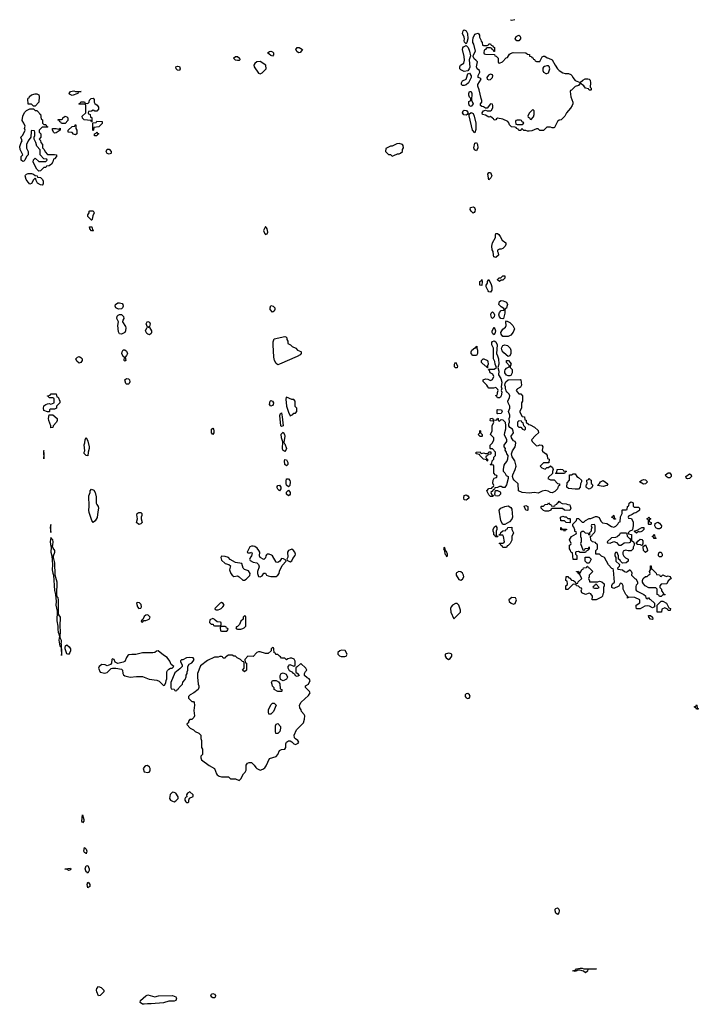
# Model space of a CAD drawing. Header units: inches. Extents: x 2601682 to 2755810, y 449311 to 584050.
# Tile 275 of 505: x 2664814 to 2672532, y 533008 to 544208. Entities that reach past the tile are written whole.
import ezdxf

# ---------------------------------------------------------------- set-up
doc = ezdxf.new("R2010")
doc.units = ezdxf.units.IN
doc.header["$MEASUREMENT"] = 0
for name, color, linetype in [('C6563', 7, 'Continuous'), ('C6564', 7, 'Continuous'), ('C6573', 7, 'Continuous'), ('C6574', 7, 'Continuous')]:
    doc.layers.add(name, color=color, linetype=linetype)

msp = doc.modelspace()

# ---------------------------------------------------------------- linework, layer by layer
at = {"layer": 'C6563', "color": 2}
for points, elevation in [([(2665150, 539746), (2665130, 539748), (2665090, 539764), (2665084, 539790), (2665087, 539810), (2665090, 539817), (2665110, 539831), (2665130, 539838), (2665150, 539842), (2665170, 539834), (2665206, 539850), (2665206, 539890), (2665202, 539902), (2665190, 539906), (2665150, 539906), (2665142, 539922), (2665130, 539926), (2665129, 539931), (2665162, 539938), (2665166, 539950), (2665173, 539953), (2665230, 539954), (2665238, 539918), (2665250, 539914), (2665272, 539870), (2665272, 539848), (2665234, 539810), (2665231, 539789), (2665210, 539778), (2665164, 539776), (2665154, 539770), (2665154, 539750)], 10), ([(2667670, 539813), (2667655, 539830), (2667662, 539870), (2667670, 539877), (2667690, 539870), (2667700, 539850), (2667697, 539830), (2667690, 539820)], 10), ([(2667850, 539915), (2667845, 539910), (2667841, 539890), (2667848, 539810), (2667870, 539742), (2667890, 539702), (2667922, 539718), (2667930, 539734), (2667950, 539734), (2667966, 539750), (2667966, 539790), (2667948, 539808), (2667946, 539870), (2667930, 539886), (2667910, 539886)], 14), ([(2665170, 539566), (2665169, 539590), (2665144, 539650), (2665142, 539670), (2665150, 539714), (2665190, 539712), (2665242, 539670), (2665242, 539650), (2665232, 539630), (2665194, 539590), (2665190, 539568)], 10), ([(2667790, 539579), (2667783, 539590), (2667774, 539706), (2667782, 539730), (2667790, 539736), (2667799, 539690), (2667810, 539589)], 10), ([(2667010, 539489), (2666995, 539510), (2666994, 539530), (2666995, 539550), (2667010, 539561), (2667019, 539550), (2667023, 539530), (2667021, 539510)], 10), ([(2667830, 539297), (2667808, 539310), (2667804, 539330), (2667806, 539406), (2667790, 539450), (2667787, 539493), (2667810, 539517), (2667826, 539490), (2667828, 539472), (2667820, 539400), (2667822, 539390), (2667830, 539385), (2667848, 539330), (2667842, 539310)], 10), ([(2665590, 539248), (2665570, 539249), (2665548, 539272), (2665548, 539290), (2665555, 539305), (2665549, 539371), (2665556, 539396), (2665558, 539430), (2665570, 539454), (2665590, 539414), (2665606, 539350), (2665606, 539330), (2665591, 539290)], 10), ([(2665090, 539306), (2665084, 539296), (2665090, 539214), (2665093, 539267)], 14), ([(2667850, 539134), (2667828, 539150), (2667824, 539190), (2667830, 539206), (2667850, 539201), (2667862, 539170), (2667863, 539150)], 10), ([(2667870, 538893), (2667850, 538913), (2667844, 538930), (2667843, 538957), (2667850, 538986), (2667870, 538986), (2667885, 538965), (2667891, 538950), (2667887, 538910)], 10), ([(2665650, 538489), (2665633, 538513), (2665604, 538604), (2665601, 538630), (2665605, 538670), (2665601, 538790), (2665614, 538830), (2665614, 538850), (2665630, 538866), (2665656, 538856), (2665671, 538831), (2665682, 538782), (2665685, 538710), (2665690, 538692), (2665706, 538670), (2665711, 538650), (2665701, 538610), (2665695, 538545), (2665674, 538506)], 10), ([(2667770, 538850), (2667748, 538868), (2667743, 538883), (2667742, 538898), (2667750, 538910), (2667770, 538912), (2667785, 538890), (2667785, 538870)], 10), ([(2667870, 538792), (2667847, 538810), (2667848, 538832), (2667870, 538858), (2667891, 538830), (2667890, 538809), (2667882, 538798)], 10), ([(2669890, 538744), (2669870, 538745), (2669864, 538770), (2669870, 538794), (2669890, 538802), (2669912, 538790), (2669926, 538770), (2669905, 538750)], 10), ([(2666170, 538466), (2666141, 538490), (2666154, 538530), (2666146, 538574), (2666149, 538590), (2666161, 538599), (2666170, 538604), (2666190, 538604), (2666204, 538590), (2666205, 538570), (2666197, 538550), (2666197, 538530), (2666207, 538490), (2666190, 538473)], 10), ([(2665170, 538466), (2665161, 538430), (2665170, 538374)], 14), ([(2665170, 538318), (2665162, 538270), (2665170, 538214), (2665182, 538218), (2665190, 538232), (2665195, 538270), (2665190, 538293), (2665179, 538299)], 14), ([(2665190, 538209), (2665173, 538207), (2665168, 538150), (2665180, 538110), (2665186, 538010), (2665182, 537950), (2665190, 537911), (2665200, 537890), (2665210, 537714), (2665221, 537670), (2665228, 537590), (2665226, 537550), (2665241, 537481), (2665238, 537370), (2665248, 537310), (2665246, 537270), (2665250, 537242), (2665261, 537221), (2665266, 537194), (2665261, 537150), (2665270, 537082), (2665278, 537078), (2665284, 537064), (2665290, 536974), (2665294, 537006), (2665290, 537106), (2665286, 537110), (2665291, 537131), (2665290, 537146), (2665277, 537170), (2665273, 537190), (2665279, 537250), (2665274, 537310), (2665277, 537410), (2665260, 537440), (2665256, 537456), (2665254, 537610), (2665251, 537630), (2665242, 537642), (2665235, 537670), (2665240, 537810), (2665218, 537890), (2665215, 538030), (2665198, 538090), (2665200, 538110), (2665213, 538150), (2665214, 538170), (2665195, 538195)], 14), ([(2667470, 538219), (2667450, 538219), (2667432, 538210), (2667402, 538150), (2667410, 538142), (2667435, 538145), (2667450, 538152), (2667457, 538137), (2667451, 538110), (2667441, 538099), (2667426, 538070), (2667435, 538055), (2667470, 538039), (2667510, 538031), (2667531, 538010), (2667537, 537983), (2667518, 537930), (2667518, 537910), (2667530, 537874), (2667550, 537872), (2667570, 537882), (2667590, 537912), (2667610, 537912), (2667622, 537890), (2667641, 537881), (2667670, 537874), (2667730, 537875), (2667749, 537890), (2667764, 537910), (2667770, 537934), (2667800, 538000), (2667846, 538050), (2667842, 538062), (2667815, 538075), (2667790, 538078), (2667771, 538049), (2667760, 538040), (2667750, 538035), (2667730, 538038), (2667690, 538108), (2667678, 538118), (2667650, 538129), (2667630, 538128), (2667620, 538120), (2667612, 538110), (2667610, 538086), (2667590, 538068), (2667549, 538089), (2667541, 538110), (2667544, 538150), (2667535, 538170), (2667515, 538195), (2667490, 538214)], 14), ([(2667910, 538184), (2667872, 538170), (2667861, 538150), (2667864, 538096), (2667854, 538070), (2667858, 538058), (2667890, 538042), (2667910, 538054), (2667920, 538080), (2667948, 538112), (2667949, 538130), (2667942, 538150), (2667929, 538170)], 14), ([(2669650, 538206), (2669638, 538202), (2669634, 538190), (2669645, 538165), (2669650, 538134), (2669662, 538122), (2669670, 538102), (2669678, 538110), (2669678, 538130), (2669670, 538158), (2669662, 538162), (2669655, 538175)], 14), ([(2667110, 538106), (2667102, 538090), (2667110, 538062), (2667150, 538022), (2667194, 538010), (2667210, 537994), (2667201, 537950), (2667216, 537910), (2667231, 537891), (2667250, 537876), (2667290, 537881), (2667298, 537878), (2667311, 537871), (2667350, 537831), (2667370, 537831), (2667390, 537845), (2667433, 537887), (2667434, 537910), (2667417, 537937), (2667370, 537955), (2667355, 537970), (2667342, 538022), (2667270, 538034), (2667209, 538069), (2667190, 538089), (2667150, 538102)], 14), ([(2669810, 537933), (2669783, 537917), (2669778, 537910), (2669778, 537890), (2669810, 537842), (2669830, 537832), (2669850, 537845), (2669864, 537870), (2669861, 537890), (2669850, 537914), (2669830, 537929)], 14), ([(2666150, 537578), (2666142, 537570), (2666152, 537530), (2666170, 537512), (2666190, 537514), (2666198, 537530), (2666196, 537556), (2666176, 537576)], 14), ([(2667110, 537578), (2667094, 537570), (2667034, 537510), (2667038, 537498), (2667050, 537494), (2667070, 537494), (2667090, 537502), (2667106, 537510), (2667126, 537530), (2667138, 537550), (2667130, 537566)], 14), ([(2669790, 537569), (2669770, 537569), (2669738, 537550), (2669721, 537530), (2669714, 537510), (2669719, 537470), (2669750, 537394), (2669829, 537470), (2669829, 537491), (2669809, 537550)], 14), ([(2666270, 537438), (2666250, 537435), (2666230, 537418), (2666214, 537386), (2666194, 537370), (2666198, 537358), (2666210, 537354), (2666226, 537374), (2666250, 537374), (2666286, 537390), (2666298, 537410)], 14), ([(2667010, 537395), (2666978, 537382), (2666974, 537350), (2666990, 537334), (2667013, 537333), (2667018, 537318), (2667030, 537314), (2667090, 537314), (2667102, 537318), (2667106, 537330), (2667106, 537350), (2667096, 537356), (2667060, 537360), (2667036, 537376), (2667026, 537390)], 14), ([(2667370, 537426), (2667354, 537410), (2667354, 537390), (2667330, 537366), (2667314, 537330), (2667293, 537307), (2667278, 537302), (2667274, 537290), (2667278, 537278), (2667290, 537274), (2667330, 537274), (2667350, 537282), (2667366, 537290), (2667386, 537310), (2667386, 537410), (2667382, 537422)], 14), ([(2667150, 537306), (2667110, 537306), (2667098, 537302), (2667094, 537290), (2667098, 537258), (2667110, 537254), (2667170, 537254), (2667186, 537270), (2667182, 537282), (2667167, 537287), (2667162, 537302)], 14), ([(2665370, 536989), (2665350, 536993), (2665333, 537050), (2665331, 537070), (2665336, 537084), (2665350, 537096), (2665375, 537075), (2665393, 537050), (2665393, 537030), (2665385, 537010)], 10), ([(2666390, 537027), (2666370, 537026), (2666350, 537010), (2666330, 537006), (2666210, 537007), (2666134, 536986), (2666090, 536988), (2666057, 536983), (2666044, 536976), (2666027, 536953), (2666010, 536909), (2665990, 536899), (2665930, 536885), (2665901, 536901), (2665888, 536930), (2665870, 536939), (2665861, 536930), (2665858, 536890), (2665845, 536875), (2665810, 536858), (2665786, 536870), (2665750, 536875), (2665716, 536850), (2665711, 536830), (2665730, 536785), (2665784, 536776), (2665810, 536781), (2665854, 536826), (2665869, 536831), (2665909, 536831), (2665970, 536821), (2665985, 536810), (2665987, 536770), (2665994, 536754), (2666010, 536743), (2666069, 536731), (2666143, 536737), (2666210, 536736), (2666288, 536708), (2666375, 536695), (2666402, 536682), (2666450, 536634), (2666462, 536638), (2666476, 536664), (2666478, 536690), (2666488, 536710), (2666489, 536789), (2666495, 536805), (2666510, 536822), (2666528, 536832), (2666547, 536833), (2666566, 536850), (2666535, 536875), (2666522, 536910), (2666493, 536953), (2666450, 536979)], 14), ([(2667690, 537066), (2667674, 537050), (2667673, 537027), (2667640, 537000), (2667610, 536998), (2667550, 537018), (2667530, 537018), (2667510, 537008), (2667470, 536966), (2667410, 536968), (2667374, 536930), (2667378, 536898), (2667394, 536890), (2667394, 536870), (2667392, 536810), (2667371, 536789), (2667349, 536810), (2667366, 536830), (2667366, 536890), (2667362, 536902), (2667347, 536907), (2667326, 536930), (2667286, 536950), (2667267, 536967), (2667250, 536968), (2667230, 536978), (2667190, 536978), (2667158, 536962), (2667150, 536946), (2667130, 536946), (2667122, 536962), (2667110, 536966), (2667090, 536966), (2667070, 536958), (2667030, 536958), (2666950, 536918), (2666870, 536858), (2666838, 536770), (2666836, 536730), (2666845, 536650), (2666852, 536630), (2666852, 536610), (2666842, 536590), (2666794, 536550), (2666754, 536530), (2666734, 536510), (2666734, 536490), (2666770, 536454), (2666790, 536454), (2666800, 536440), (2666802, 536410), (2666796, 536350), (2666802, 536290), (2666794, 536270), (2666770, 536246), (2666750, 536246), (2666734, 536230), (2666734, 536210), (2666718, 536202), (2666714, 536190), (2666754, 536150), (2666790, 536132), (2666810, 536112), (2666850, 536094), (2666874, 536070), (2666874, 536030), (2666882, 536010), (2666882, 535930), (2666892, 535910), (2666894, 535870), (2666894, 535850), (2666874, 535830), (2666874, 535810), (2666882, 535790), (2666970, 535725), (2667030, 535692), (2667052, 535630), (2667060, 535620), (2667084, 535604), (2667110, 535594), (2667190, 535594), (2667210, 535574), (2667267, 535573), (2667310, 535554), (2667330, 535574), (2667358, 535630), (2667378, 535650), (2667388, 535670), (2667388, 535730), (2667406, 535750), (2667423, 535757), (2667450, 535758), (2667482, 535730), (2667500, 535700), (2667510, 535692), (2667550, 535672), (2667579, 535681), (2667602, 535698), (2667618, 535722), (2667655, 535805), (2667730, 535825), (2667749, 535850), (2667770, 535896), (2667790, 535906), (2667830, 535912), (2667839, 535930), (2667839, 535970), (2667849, 535991), (2667870, 536005), (2667890, 536005), (2667910, 535992), (2667930, 535971), (2667950, 535965), (2667980, 535980), (2667988, 535990), (2667978, 536010), (2667949, 536029), (2667941, 536041), (2667937, 536070), (2667964, 536130), (2668042, 536210), (2668055, 536250), (2668058, 536290), (2668050, 536306), (2668020, 536340), (2668016, 536356), (2668000, 536380), (2667998, 536410), (2668016, 536444), (2668100, 536520), (2668118, 536550), (2668110, 536566), (2668066, 536610), (2668066, 536630), (2668098, 536650), (2668118, 536690), (2668108, 536710), (2668083, 536723), (2668055, 536750), (2668055, 536770), (2668065, 536795), (2668078, 536810), (2668076, 536816), (2668068, 536830), (2668010, 536886), (2667970, 536846), (2667958, 536842), (2667954, 536830), (2667954, 536790), (2667958, 536778), (2667970, 536774), (2667992, 536748), (2667970, 536738), (2667950, 536746), (2667942, 536762), (2667926, 536770), (2667922, 536782), (2667882, 536802), (2667868, 536830), (2667868, 536852), (2667888, 536872), (2667930, 536854), (2667942, 536858), (2667946, 536870), (2667946, 536910), (2667935, 536935), (2667910, 536946), (2667890, 536946), (2667864, 536936), (2667850, 536926), (2667830, 536946), (2667790, 536946), (2667782, 536962), (2667767, 536967), (2667750, 536986), (2667727, 536987), (2667722, 537002), (2667707, 537007), (2667706, 537050), (2667702, 537062)], 14), ([(2668475, 537035), (2668454, 537030), (2668432, 537010), (2668432, 536990), (2668450, 536972), (2668470, 536965), (2668510, 536965), (2668526, 536970), (2668538, 536990), (2668514, 537034)], 14), ([(2666750, 536954), (2666712, 536948), (2666670, 536928), (2666653, 536927), (2666644, 536916), (2666644, 536904), (2666662, 536870), (2666662, 536850), (2666637, 536823), (2666580, 536780), (2666532, 536670), (2666533, 536613), (2666538, 536598), (2666570, 536594), (2666578, 536578), (2666590, 536574), (2666602, 536578), (2666607, 536593), (2666622, 536598), (2666626, 536610), (2666666, 536650), (2666668, 536672), (2666696, 536704), (2666707, 536733), (2666708, 536752), (2666718, 536770), (2666718, 536790), (2666726, 536810), (2666726, 536850), (2666743, 536877), (2666770, 536892), (2666788, 536910), (2666798, 536930), (2666786, 536950)], 14), ([(2669690, 537002), (2669654, 536990), (2669652, 536970), (2669665, 536950), (2669690, 536931), (2669710, 536941), (2669729, 536970), (2669728, 536990), (2669710, 536999)], 14), ([(2667790, 536566), (2667748, 536568), (2667709, 536589), (2667707, 536607), (2667688, 536628), (2667687, 536647), (2667678, 536670), (2667689, 536691), (2667730, 536692), (2667758, 536678), (2667772, 536652), (2667778, 536598), (2667794, 536590), (2667794, 536570)], 14), ([(2667810, 536688), (2667782, 536702), (2667775, 536730), (2667778, 536750), (2667788, 536770), (2667810, 536778), (2667844, 536764), (2667858, 536730), (2667850, 536708)], 14), ([(2669910, 536542), (2669890, 536538), (2669882, 536530), (2669882, 536510), (2669890, 536494), (2669910, 536485), (2669926, 536490), (2669938, 536510), (2669928, 536530)], 14), ([(2667670, 536308), (2667648, 536310), (2667642, 536330), (2667643, 536357), (2667670, 536414), (2667690, 536434), (2667710, 536434), (2667732, 536410), (2667700, 536340)], 14), ([(2667729, 536089), (2667722, 536110), (2667723, 536177), (2667730, 536194), (2667750, 536202), (2667782, 536170), (2667782, 536150), (2667771, 536110), (2667750, 536089)], 14), ([(2666266, 535726), (2666250, 535722), (2666232, 535710), (2666218, 535690), (2666230, 535654), (2666270, 535645), (2666286, 535650), (2666296, 535664), (2666298, 535690), (2666290, 535706)], 14), ([(2666550, 535422), (2666527, 535393), (2666518, 535350), (2666531, 535331), (2666550, 535318), (2666570, 535311), (2666590, 535322), (2666618, 535350), (2666618, 535370), (2666589, 535409), (2666570, 535419)], 14), ([(2666750, 535426), (2666722, 535410), (2666712, 535390), (2666714, 535370), (2666698, 535362), (2666693, 535347), (2666692, 535330), (2666702, 535310), (2666710, 535302), (2666730, 535305), (2666738, 535310), (2666738, 535330), (2666747, 535353), (2666787, 535373), (2666788, 535390)], 14), ([(2665530, 535074), (2665519, 535090), (2665530, 535162), (2665543, 535110), (2665543, 535090)], 10), ([(2665570, 534718), (2665566, 534726), (2665550, 534734), (2665545, 534750), (2665550, 534792), (2665570, 534771), (2665577, 534750)], 10), ([(2665590, 534498), (2665582, 534510), (2665570, 534516), (2665559, 534550), (2665570, 534584), (2665590, 534587), (2665606, 534550), (2665604, 534530)], 10), ([(2665370, 534529), (2665350, 534546), (2665330, 534546), (2665328, 534550), (2665390, 534556), (2665396, 534550), (2665390, 534538)], 10), ([(2665590, 534334), (2665580, 534370), (2665590, 534399), (2665601, 534390), (2665610, 534372), (2665610, 534349)], 10), ([(2665710, 533106), (2665691, 533150), (2665689, 533170), (2665693, 533187), (2665710, 533210), (2665741, 533201), (2665771, 533170), (2665771, 533150), (2665730, 533107)], 10), ([(2666350, 533095), (2666394, 533106), (2666550, 533107), (2666590, 533095), (2666597, 533077), (2666590, 533050), (2666570, 533042), (2666510, 533042), (2666450, 533026), (2666310, 533014), (2666266, 533014), (2666230, 533008), (2666210, 533010), (2666186, 533030), (2666189, 533050), (2666250, 533106), (2666270, 533115)], 10), ([(2667030, 533082), (2667010, 533083), (2666999, 533090), (2666987, 533110), (2666996, 533124), (2667010, 533131), (2667030, 533122), (2667040, 533110), (2667039, 533090)], 10)]:
    msp.add_lwpolyline(points, close=True, dxfattribs=dict(at, elevation=elevation))
at = {"layer": 'C6564', "color": 2}
for points, elevation in [([(2669890, 543935), (2669874, 543954), (2669869, 543969), (2669873, 543990), (2669869, 544010), (2669852, 544050), (2669857, 544083), (2669870, 544094), (2669890, 544083), (2669906, 544050), (2669911, 543989), (2669901, 543950)], 10), ([(2667990, 543829), (2667970, 543843), (2667953, 543870), (2667970, 543893), (2667993, 543893), (2668031, 543870), (2668004, 543836)], 10), ([(2669870, 543618), (2669830, 543638), (2669818, 543650), (2669818, 543670), (2669829, 543691), (2669867, 543713), (2669873, 543747), (2669869, 543790), (2669849, 543870), (2669853, 543887), (2669862, 543898), (2669890, 543914), (2669913, 543893), (2669930, 543850), (2669943, 543797), (2669925, 543750), (2669932, 543668), (2669926, 543650), (2669910, 543628)], 10), ([(2667290, 543742), (2667268, 543748), (2667244, 543770), (2667270, 543788), (2667290, 543788), (2667315, 543770), (2667318, 543750), (2667310, 543744)], 10), ([(2667690, 543794), (2667670, 543799), (2667633, 543830), (2667654, 543846), (2667670, 543848), (2667690, 543842), (2667702, 543830), (2667699, 543810)], 10), ([(2666630, 543629), (2666610, 543633), (2666601, 543641), (2666593, 543650), (2666589, 543670), (2666610, 543679), (2666630, 543675), (2666638, 543650)], 10), ([(2667550, 543733), (2667510, 543729), (2667487, 543710), (2667477, 543690), (2667479, 543670), (2667530, 543598), (2667550, 543591), (2667570, 543602), (2667618, 543650), (2667615, 543690)], 14), ([(2669850, 543458), (2669838, 543470), (2669838, 543490), (2669850, 543514), (2669890, 543532), (2669897, 543543), (2669909, 543591), (2669930, 543599), (2669947, 543570), (2669947, 543550), (2669918, 543490), (2669890, 543468), (2669870, 543458)], 10), ([(2664970, 543226), (2664950, 543246), (2664910, 543246), (2664907, 543307), (2664910, 543314), (2664922, 543318), (2664927, 543333), (2664948, 543352), (2664990, 543365), (2665010, 543365), (2665030, 543352), (2665035, 543335), (2665031, 543270), (2664990, 543226)], 10), ([(2665410, 543346), (2665382, 543362), (2665378, 543370), (2665390, 543392), (2665430, 543398), (2665450, 543392), (2665514, 543390), (2665478, 543382), (2665474, 543370)], 10), ([(2665670, 543166), (2665650, 543178), (2665630, 543166), (2665598, 543162), (2665594, 543150), (2665598, 543138), (2665614, 543130), (2665618, 543098), (2665634, 543094), (2665634, 543046), (2665630, 543046), (2665622, 543062), (2665548, 543068), (2665527, 543087), (2665526, 543110), (2665566, 543150), (2665566, 543230), (2665562, 543242), (2665550, 543246), (2665490, 543246), (2665486, 543250), (2665502, 543258), (2665510, 543272), (2665550, 543272), (2665558, 543258), (2665590, 543254), (2665606, 543270), (2665607, 543293), (2665627, 543313), (2665650, 543314), (2665660, 543300), (2665662, 543270), (2665670, 543254), (2665697, 543237), (2665710, 543214), (2665711, 543190), (2665690, 543166)], 10), ([(2669950, 543222), (2669929, 543229), (2669922, 543250), (2669924, 543276), (2669946, 543290), (2669946, 543310), (2669928, 543328), (2669922, 543350), (2669922, 543370), (2669930, 543391), (2669950, 543391), (2669956, 543370), (2669951, 543291), (2669970, 543250)], 10), ([(2664990, 543174), (2665010, 543174), (2665033, 543153), (2665038, 543138), (2665052, 543132), (2665058, 543078), (2665074, 543070), (2665074, 543030), (2665090, 543014), (2665110, 543014), (2665118, 542998), (2665134, 542990), (2665130, 542986), (2665070, 542986), (2665034, 542950), (2665034, 542930), (2665054, 542910), (2665054, 542870), (2665034, 542850), (2665052, 542832), (2665054, 542810), (2665074, 542790), (2665074, 542750), (2665094, 542730), (2665104, 542704), (2665130, 542674), (2665210, 542674), (2665234, 542670), (2665234, 542650), (2665210, 542626), (2665198, 542622), (2665192, 542590), (2665177, 542563), (2665150, 542546), (2665118, 542542), (2665110, 542526), (2665090, 542526), (2665050, 542488), (2665030, 542486), (2665008, 542508), (2664968, 542588), (2664970, 542614), (2664990, 542634), (2665030, 542594), (2665110, 542594), (2665126, 542610), (2665122, 542622), (2665087, 542627), (2665046, 542670), (2665047, 542727), (2665008, 542768), (2664998, 542810), (2664978, 542850), (2664978, 542870), (2664986, 542890), (2664986, 542930), (2664982, 542942), (2664950, 542946), (2664944, 542936), (2664942, 542870), (2664911, 542830), (2664892, 542790), (2664893, 542747), (2664902, 542722), (2664912, 542710), (2664912, 542670), (2664892, 542650), (2664871, 542609), (2664861, 542599), (2664850, 542594), (2664830, 542610), (2664830, 542651), (2664849, 542670), (2664818, 542730), (2664814, 542766), (2664830, 542812), (2664842, 542830), (2664828, 542872), (2664850, 542894), (2664878, 542950), (2664869, 542970), (2664875, 542995), (2664862, 543030), (2664843, 543063), (2664848, 543110), (2664870, 543154), (2664890, 543174), (2664930, 543194), (2664970, 543194)], 10), ([(2665290, 543026), (2665282, 543042), (2665270, 543046), (2665262, 543062), (2665250, 543066), (2665250, 543074), (2665290, 543074), (2665302, 543078), (2665306, 543090), (2665330, 543112), (2665350, 543102), (2665362, 543090), (2665360, 543060), (2665330, 543026)], 10), ([(2669890, 543122), (2669865, 543125), (2669849, 543149), (2669858, 543170), (2669870, 543178), (2669895, 543175), (2669914, 543150), (2669902, 543130)], 10), ([(2665210, 542918), (2665203, 542923), (2665188, 542950), (2665186, 542970), (2665230, 542972), (2665258, 542962), (2665273, 542973), (2665274, 542950), (2665230, 542922)], 10), ([(2665450, 542898), (2665425, 542905), (2665410, 542926), (2665367, 542927), (2665366, 542950), (2665410, 542994), (2665442, 542998), (2665446, 543010), (2665452, 543012), (2665454, 542970), (2665462, 542950), (2665462, 542910)], 10), ([(2665650, 542946), (2665646, 542950), (2665646, 543034), (2665682, 543038), (2665690, 543054), (2665751, 543051), (2665752, 543028), (2665714, 542990), (2665658, 542982), (2665654, 542950)], 10), ([(2665666, 542886), (2665666, 542910), (2665682, 542918), (2665690, 542934), (2665698, 542918), (2665714, 542910), (2665698, 542902), (2665690, 542886)], 10), ([(2669130, 542798), (2669105, 542795), (2669050, 542768), (2669030, 542768), (2668978, 542742), (2668974, 542710), (2669010, 542674), (2669030, 542674), (2669050, 542654), (2669070, 542662), (2669110, 542682), (2669130, 542682), (2669146, 542690), (2669166, 542710), (2669168, 542732), (2669178, 542750), (2669176, 542776), (2669166, 542790)], 14), ([(2665830, 542678), (2665807, 542687), (2665798, 542710), (2665810, 542734), (2665830, 542734), (2665854, 542710), (2665854, 542690), (2665850, 542686)], 10), ([(2665070, 542326), (2665050, 542328), (2665018, 542350), (2665000, 542380), (2664998, 542398), (2664990, 542406), (2664970, 542386), (2664950, 542346), (2664930, 542338), (2664910, 542358), (2664889, 542389), (2664877, 542430), (2664881, 542439), (2664890, 542451), (2664910, 542458), (2664950, 542458), (2664972, 542452), (2664990, 542434), (2665013, 542433), (2665018, 542418), (2665050, 542414), (2665074, 542390), (2665082, 542370), (2665080, 542340)], 10), ([(2669970, 542009), (2669950, 542028), (2669939, 542050), (2669942, 542070), (2669970, 542081), (2669985, 542070), (2669995, 542050), (2669990, 542026), (2669984, 542016)], 10), ([(2665630, 541926), (2665588, 541968), (2665588, 541990), (2665606, 542010), (2665606, 542030), (2665610, 542034), (2665650, 542034), (2665662, 542010), (2665644, 541976), (2665640, 541940), (2665634, 541926)], 10), ([(2665650, 541806), (2665630, 541808), (2665610, 541828), (2665607, 541853), (2665633, 541853), (2665642, 541822), (2665652, 541810)], 10), ([(2667610, 541854), (2667586, 541810), (2667599, 541779), (2667610, 541764), (2667629, 541771), (2667637, 541790), (2667630, 541828)], 14), ([(2665937, 540917), (2665909, 540929), (2665899, 540950), (2665902, 540970), (2665930, 540987), (2665950, 540987), (2665978, 540978), (2665986, 540970), (2665991, 540950), (2665985, 540930), (2665970, 540919)], 10), ([(2667690, 540882), (2667664, 540910), (2667662, 540930), (2667670, 540957), (2667698, 540950), (2667715, 540930), (2667714, 540910), (2667708, 540892)], 10), ([(2665970, 540629), (2665950, 540635), (2665937, 540657), (2665929, 540730), (2665938, 540770), (2665919, 540810), (2665924, 540836), (2665933, 540847), (2665950, 540855), (2665973, 540853), (2665993, 540833), (2665997, 540810), (2665986, 540790), (2665985, 540770), (2666018, 540718), (2666022, 540702), (2666019, 540670), (2666011, 540650)], 10), ([(2666290, 540624), (2666270, 540630), (2666259, 540639), (2666244, 540670), (2666259, 540701), (2666268, 540710), (2666253, 540750), (2666262, 540770), (2666270, 540774), (2666290, 540766), (2666298, 540750), (2666290, 540718), (2666274, 540710), (2666290, 540706), (2666312, 540670), (2666314, 540650), (2666310, 540639)], 10), ([(2667750, 540282), (2667730, 540297), (2667711, 540331), (2667705, 540370), (2667695, 540510), (2667697, 540543), (2667710, 540578), (2667830, 540605), (2667842, 540602), (2667852, 540590), (2667852, 540570), (2667862, 540550), (2667865, 540525), (2667894, 540510), (2667914, 540490), (2667954, 540470), (2667974, 540450), (2668010, 540434), (2668014, 540430), (2668014, 540410), (2668004, 540396), (2667970, 540375), (2667770, 540289)], 10), ([(2666010, 540322), (2666002, 540330), (2666006, 540370), (2665990, 540378), (2665977, 540410), (2665979, 540430), (2665990, 540454), (2666010, 540452), (2666030, 540436), (2666041, 540410), (2666030, 540388), (2666012, 540370), (2666022, 540330)], 10), ([(2665490, 540302), (2665462, 540322), (2665454, 540350), (2665470, 540371), (2665490, 540376), (2665510, 540366), (2665523, 540350), (2665526, 540330), (2665510, 540308)], 10), ([(2669770, 540246), (2669760, 540260), (2669758, 540290), (2669770, 540312), (2669792, 540270), (2669790, 540246)], 10), ([(2666030, 540062), (2666022, 540070), (2666009, 540110), (2666030, 540125), (2666050, 540122), (2666062, 540110), (2666065, 540090), (2666058, 540070), (2666050, 540062)], 10)]:
    msp.add_lwpolyline(points, close=True, dxfattribs=dict(at, elevation=elevation))
at = {"layer": 'C6564', "color": 2, "elevation": 10}
for points in [[(2670000, 543749), (2669984, 543764), (2669973, 543790), (2669976, 543810), (2669997, 543850), (2669978, 543930), (2669968, 543950), (2669966, 543970), (2669970, 544002), (2669990, 544045), (2670000, 544047)], [(2670000, 543001), (2670000, 542960), (2669990, 542922), (2669965, 542950), (2669927, 543113), (2669926, 543134), (2669950, 543152), (2669970, 543141), (2669984, 543110), (2670000, 543032)], [(2670000, 542721), (2669987, 542727), (2669980, 542750), (2669990, 542802), (2670000, 542806)], [(2670000, 540388), (2669969, 540389), (2669949, 540409), (2669949, 540430), (2669958, 540450), (2669990, 540474), (2670000, 540477)]]:
    msp.add_lwpolyline(points, dxfattribs=at)
at = {"layer": 'C6573', "color": 2, "elevation": 10}
for points in [[(2670294, 540000), (2670291, 539990), (2670296, 539970), (2670291, 539930), (2670284, 539916), (2670270, 539906), (2670247, 539907), (2670242, 539922), (2670228, 539928), (2670230, 539934), (2670242, 539938), (2670247, 539953), (2670247, 539967), (2670255, 539990), (2670252, 540000)], [(2670468, 540000), (2670462, 539990), (2670470, 539974), (2670490, 539954), (2670512, 539952), (2670534, 539930), (2670532, 539870), (2670522, 539850), (2670522, 539790), (2670504, 539756), (2670504, 539744), (2670530, 539694), (2670554, 539690), (2670558, 539658), (2670573, 539653), (2670574, 539630), (2670604, 539604), (2670620, 539600), (2670670, 539572), (2670710, 539534), (2670714, 539510), (2670680, 539480), (2670634, 539430), (2670642, 539410), (2670690, 539362), (2670716, 539364), (2670730, 539372), (2670754, 539370), (2670762, 539350), (2670758, 539310), (2670761, 539301), (2670781, 539281), (2670802, 539270), (2670814, 539250), (2670818, 539218), (2670834, 539210), (2670833, 539167), (2670770, 539166), (2670734, 539130), (2670754, 539110), (2670790, 539094), (2670810, 539114), (2670830, 539114), (2670850, 539134), (2670873, 539113), (2670882, 539090), (2670874, 539070), (2670873, 539047), (2670830, 539006), (2670822, 538990), (2670850, 538972), (2670892, 538972), (2670930, 538934), (2670954, 538930), (2670954, 538910), (2670938, 538902), (2670932, 538870), (2670899, 538841), (2670870, 538827), (2670850, 538829), (2670825, 538845), (2670790, 538852), (2670755, 538845), (2670710, 538821), (2670670, 538829), (2670610, 538821), (2670530, 538829), (2670488, 538850), (2670482, 538930), (2670437, 538970), (2670427, 538987), (2670420, 539010), (2670421, 539030), (2670449, 539090), (2670459, 539130), (2670444, 539190), (2670414, 539234), (2670409, 539269), (2670417, 539303), (2670449, 539350), (2670458, 539390), (2670448, 539410), (2670430, 539419), (2670406, 539450), (2670403, 539470), (2670429, 539510), (2670428, 539528), (2670418, 539550), (2670388, 539568), (2670378, 539590), (2670378, 539610), (2670386, 539630), (2670381, 539670), (2670389, 539690), (2670389, 539710), (2670373, 539750), (2670389, 539790), (2670389, 539810), (2670369, 539850), (2670367, 539870), (2670386, 539910), (2670389, 539930), (2670379, 539950), (2670357, 539970), (2670347, 539987), (2670342, 540000)]]:
    msp.add_lwpolyline(points, dxfattribs=at)
at = {"layer": 'C6573', "color": 2}
for points, elevation in [([(2670250, 539726), (2670246, 539730), (2670246, 539770), (2670250, 539774), (2670292, 539770), (2670302, 539750), (2670290, 539728)], 10), ([(2670270, 539642), (2670290, 539662), (2670310, 539658), (2670334, 539630), (2670341, 539590), (2670339, 539550), (2670326, 539510), (2670325, 539490), (2670351, 539431), (2670351, 539411), (2670322, 539370), (2670322, 539350), (2670336, 539330), (2670331, 539310), (2670345, 539290), (2670351, 539270), (2670367, 539250), (2670363, 539210), (2670354, 539186), (2670330, 539158), (2670321, 539139), (2670311, 539091), (2670312, 539072), (2670330, 539054), (2670345, 539025), (2670371, 539010), (2670371, 538990), (2670350, 538918), (2670330, 538886), (2670310, 538886), (2670290, 538898), (2670270, 538898), (2670250, 538886), (2670218, 538882), (2670214, 538866), (2670198, 538862), (2670194, 538850), (2670172, 538830), (2670185, 538805), (2670198, 538798), (2670202, 538790), (2670190, 538785), (2670170, 538786), (2670150, 538802), (2670128, 538850), (2670150, 538874), (2670182, 538878), (2670188, 538892), (2670202, 538898), (2670206, 538910), (2670196, 538936), (2670198, 538970), (2670210, 538994), (2670238, 539002), (2670246, 539010), (2670242, 539022), (2670227, 539027), (2670208, 539048), (2670206, 539130), (2670202, 539142), (2670170, 539146), (2670166, 539150), (2670182, 539158), (2670186, 539190), (2670206, 539210), (2670208, 539232), (2670226, 539250), (2670226, 539290), (2670190, 539326), (2670170, 539326), (2670166, 539330), (2670166, 539370), (2670190, 539394), (2670206, 539430), (2670206, 539450), (2670168, 539490), (2670187, 539533), (2670188, 539590), (2670206, 539630), (2670202, 539642), (2670170, 539646), (2670166, 539650), (2670170, 539672), (2670190, 539674), (2670198, 539658), (2670230, 539654), (2670242, 539658), (2670250, 539674), (2670254, 539670), (2670254, 539650), (2670264, 539644)], 10), ([(2670490, 539646), (2670474, 539630), (2670474, 539590), (2670490, 539574), (2670513, 539573), (2670534, 539550), (2670550, 539542), (2670558, 539542), (2670566, 539550), (2670566, 539570), (2670546, 539590), (2670542, 539622), (2670527, 539627), (2670522, 539642)], 10), ([(2670050, 539466), (2670028, 539490), (2670046, 539510), (2670046, 539530), (2670050, 539534), (2670054, 539530), (2670054, 539510), (2670074, 539490), (2670074, 539470), (2670070, 539466)], 10), ([(2670130, 539186), (2670122, 539202), (2670090, 539208), (2670046, 539250), (2670042, 539262), (2670006, 539270), (2670006, 539290), (2670050, 539294), (2670058, 539278), (2670070, 539274), (2670090, 539282), (2670110, 539274), (2670130, 539274), (2670142, 539278), (2670150, 539294), (2670173, 539293), (2670174, 539270), (2670170, 539266), (2670138, 539262), (2670133, 539247), (2670118, 539242), (2670114, 539230), (2670118, 539218), (2670134, 539210), (2670134, 539190)], 10), ([(2670910, 539046), (2670906, 539050), (2670922, 539058), (2670927, 539093), (2670970, 539094), (2670992, 539092), (2670998, 539078), (2671030, 539074), (2671032, 539068), (2671018, 539062), (2671010, 539046)], 10), ([(2671130, 538867), (2671056, 538876), (2671038, 538890), (2671040, 538940), (2671066, 538970), (2671068, 539032), (2671090, 539032), (2671110, 539042), (2671130, 539042), (2671152, 539012), (2671170, 539002), (2671202, 538970), (2671202, 538950), (2671191, 538929), (2671187, 538890), (2671170, 538869)], 10), ([(2672190, 538998), (2672166, 539010), (2672158, 539030), (2672190, 539054), (2672210, 539054), (2672222, 539030), (2672222, 539010), (2672210, 538998)], 10), ([(2672410, 538987), (2672398, 538990), (2672389, 539010), (2672430, 539042), (2672452, 539032), (2672456, 539016), (2672456, 539010), (2672430, 538990)], 10), ([(2671290, 538869), (2671264, 538884), (2671258, 538890), (2671257, 538903), (2671260, 538920), (2671268, 538930), (2671266, 538970), (2671282, 538978), (2671290, 538994), (2671298, 538978), (2671312, 538970), (2671313, 538933), (2671325, 538925), (2671332, 538910), (2671316, 538884)], 10), ([(2671450, 538898), (2671386, 538910), (2671408, 538932), (2671418, 538950), (2671450, 538965), (2671502, 538930), (2671490, 538909)], 10), ([(2671910, 538925), (2671862, 538950), (2671889, 538971), (2671910, 538976), (2671933, 538973), (2671956, 538950), (2671930, 538929)], 10), ([(2670250, 538787), (2670226, 538790), (2670220, 538800), (2670218, 538810), (2670226, 538854), (2670250, 538854), (2670278, 538838), (2670282, 538830), (2670282, 538810), (2670262, 538790)], 10), ([(2671070, 538626), (2671010, 538628), (2670987, 538647), (2670870, 538646), (2670858, 538642), (2670854, 538630), (2670830, 538618), (2670790, 538618), (2670770, 538626), (2670746, 538650), (2670746, 538670), (2670750, 538674), (2670770, 538674), (2670790, 538694), (2670822, 538698), (2670830, 538712), (2670838, 538698), (2670853, 538693), (2670858, 538678), (2670890, 538674), (2670902, 538678), (2670907, 538693), (2670922, 538698), (2670926, 538710), (2670942, 538718), (2670950, 538732), (2670958, 538718), (2670984, 538704), (2671030, 538702), (2671050, 538692), (2671071, 538691), (2671073, 538673), (2671082, 538650)], 10), ([(2671802, 538662), (2671850, 538662), (2671862, 538650), (2671862, 538630), (2671857, 538623), (2671820, 538600), (2671804, 538596), (2671780, 538580), (2671738, 538562), (2671734, 538550), (2671738, 538538), (2671773, 538533), (2671791, 538491), (2671791, 538449), (2671782, 538410), (2671778, 538402), (2671754, 538390), (2671734, 538370), (2671738, 538358), (2671773, 538353), (2671774, 538290), (2671778, 538278), (2671794, 538270), (2671802, 538250), (2671802, 538230), (2671793, 538207), (2671792, 538188), (2671770, 538166), (2671733, 538167), (2671705, 538175), (2671678, 538162), (2671673, 538147), (2671672, 538130), (2671685, 538105), (2671705, 538085), (2671734, 538070), (2671734, 538050), (2671710, 538028), (2671670, 538026), (2671647, 538047), (2671642, 538062), (2671626, 538070), (2671626, 538110), (2671610, 538146), (2671590, 538146), (2671582, 538130), (2671582, 538110), (2671594, 538090), (2671594, 538050), (2671634, 538010), (2671633, 537987), (2671614, 537970), (2671618, 537958), (2671670, 537952), (2671694, 537930), (2671710, 537922), (2671726, 537930), (2671750, 537952), (2671754, 537950), (2671770, 537934), (2671777, 537917), (2671774, 537890), (2671810, 537852), (2671824, 537844), (2671842, 537810), (2671842, 537790), (2671825, 537775), (2671820, 537760), (2671821, 537721), (2671830, 537712), (2671914, 537670), (2671933, 537653), (2671934, 537630), (2671944, 537624), (2671958, 537622), (2671967, 537633), (2671973, 537633), (2671978, 537618), (2671990, 537614), (2672034, 537570), (2672034, 537530), (2672020, 537520), (2672010, 537518), (2671976, 537536), (2671950, 537542), (2671924, 537536), (2671870, 537508), (2671830, 537506), (2671826, 537530), (2671826, 537550), (2671867, 537573), (2671866, 537610), (2671810, 537635), (2671742, 537638), (2671727, 537627), (2671726, 537650), (2671708, 537668), (2671678, 537730), (2671678, 537770), (2671666, 537790), (2671650, 537798), (2671645, 537795), (2671630, 537766), (2671570, 537738), (2671548, 537748), (2671548, 537772), (2671558, 537790), (2671578, 537810), (2671567, 537947), (2671562, 537962), (2671550, 537966), (2671510, 538006), (2671466, 538090), (2671430, 538106), (2671407, 538127), (2671366, 538130), (2671368, 538170), (2671386, 538190), (2671386, 538230), (2671382, 538242), (2671368, 538248), (2671362, 538262), (2671327, 538267), (2671309, 538289), (2671306, 538334), (2671322, 538338), (2671327, 538353), (2671350, 538374), (2671358, 538390), (2671358, 538450), (2671350, 538466), (2671318, 538462), (2671314, 538450), (2671322, 538430), (2671314, 538410), (2671314, 538390), (2671294, 538370), (2671294, 538346), (2671286, 538350), (2671282, 538362), (2671248, 538368), (2671230, 538386), (2671210, 538386), (2671194, 538370), (2671192, 538330), (2671198, 538310), (2671198, 538270), (2671192, 538250), (2671218, 538178), (2671230, 538174), (2671242, 538178), (2671247, 538193), (2671282, 538198), (2671290, 538212), (2671290, 538186), (2671278, 538182), (2671274, 538170), (2671258, 538162), (2671250, 538146), (2671190, 538146), (2671170, 538158), (2671144, 538156), (2671134, 538150), (2671134, 538130), (2671152, 538112), (2671152, 538068), (2671110, 538066), (2671102, 538142), (2671087, 538147), (2671076, 538176), (2671066, 538190), (2671066, 538230), (2671082, 538238), (2671086, 538250), (2671068, 538290), (2671089, 538331), (2671142, 538358), (2671146, 538370), (2671142, 538382), (2671128, 538388), (2671127, 538407), (2671116, 538436), (2671106, 538450), (2671106, 538470), (2671146, 538510), (2671150, 538534), (2671170, 538534), (2671210, 538494), (2671230, 538492), (2671250, 538512), (2671290, 538534), (2671310, 538534), (2671363, 538557), (2671377, 538557), (2671404, 538544), (2671424, 538504), (2671444, 538484), (2671490, 538478), (2671544, 538444), (2671570, 538434), (2671595, 538445), (2671618, 538470), (2671627, 538493), (2671642, 538498), (2671648, 538552), (2671666, 538590), (2671666, 538630), (2671670, 538634), (2671710, 538634), (2671722, 538638), (2671726, 538670), (2671742, 538678), (2671746, 538710), (2671750, 538714), (2671770, 538722), (2671790, 538712), (2671793, 538673)], 10), ([(2670310, 538466), (2670288, 538508), (2670268, 538630), (2670286, 538650), (2670330, 538672), (2670370, 538678), (2670399, 538659), (2670410, 538642), (2670418, 538550), (2670410, 538526), (2670384, 538496), (2670330, 538466)], 10), ([(2670590, 538626), (2670570, 538628), (2670550, 538674), (2670570, 538682), (2670594, 538670), (2670594, 538630)], 10), ([(2671010, 538554), (2671030, 538554), (2671050, 538534), (2671070, 538534), (2671074, 538530), (2671074, 538490), (2671070, 538486), (2671028, 538488), (2671010, 538506), (2670967, 538507), (2670966, 538550), (2670990, 538562)], 10), ([(2671570, 538526), (2671562, 538542), (2671546, 538550), (2671562, 538558), (2671568, 538572), (2671572, 538570), (2671578, 538538), (2671592, 538532), (2671590, 538526)], 10), ([(2671970, 538466), (2671966, 538470), (2671966, 538510), (2671962, 538522), (2671948, 538530), (2671962, 538538), (2671970, 538552), (2671978, 538538), (2671992, 538530), (2671978, 538522), (2671974, 538510), (2671978, 538498), (2671994, 538490), (2671994, 538470), (2671990, 538466)], 10), ([(2672070, 538418), (2672050, 538428), (2672038, 538450), (2672042, 538478), (2672070, 538494), (2672090, 538482), (2672112, 538452), (2672110, 538428), (2672090, 538418)], 10), ([(2670250, 538326), (2670227, 538327), (2670222, 538342), (2670206, 538350), (2670206, 538370), (2670198, 538390), (2670198, 538410), (2670210, 538434), (2670230, 538452), (2670242, 538430), (2670242, 538410), (2670234, 538390), (2670234, 538350), (2670238, 538338), (2670254, 538334)], 10), ([(2670310, 538206), (2670302, 538222), (2670290, 538226), (2670282, 538242), (2670266, 538250), (2670270, 538254), (2670310, 538254), (2670322, 538258), (2670326, 538270), (2670318, 538330), (2670310, 538346), (2670266, 538346), (2670266, 538350), (2670282, 538358), (2670287, 538373), (2670310, 538394), (2670342, 538398), (2670347, 538413), (2670362, 538418), (2670367, 538433), (2670410, 538434), (2670412, 538410), (2670432, 538370), (2670412, 538330), (2670411, 538289), (2670394, 538250), (2670370, 538226), (2670358, 538222), (2670350, 538206)], 10), ([(2671010, 538388), (2671002, 538402), (2670967, 538407), (2670967, 538433), (2670974, 538430), (2670978, 538418), (2670990, 538414), (2671032, 538412), (2671033, 538407), (2671018, 538402)], 10), ([(2671870, 538378), (2671850, 538386), (2671830, 538368), (2671807, 538387), (2671807, 538393), (2671838, 538402), (2671890, 538432), (2671911, 538431), (2671912, 538410), (2671894, 538390)], 10), ([(2671710, 538366), (2671650, 538366), (2671638, 538362), (2671634, 538350), (2671610, 538326), (2671590, 538318), (2671544, 538316), (2671494, 538270), (2671498, 538258), (2671530, 538254), (2671572, 538272), (2671600, 538260), (2671630, 538232), (2671650, 538232), (2671670, 538242), (2671690, 538258), (2671750, 538262), (2671766, 538270), (2671762, 538302), (2671750, 538306), (2671726, 538330), (2671722, 538362)], 10), ([(2671890, 538226), (2671875, 538235), (2671840, 538240), (2671826, 538250), (2671843, 538277), (2671870, 538298), (2671890, 538294), (2671900, 538280), (2671902, 538250), (2671894, 538226)], 10), ([(2672050, 538306), (2672027, 538307), (2672022, 538322), (2672008, 538328), (2672010, 538334), (2672022, 538338), (2672030, 538354), (2672034, 538350), (2672038, 538318), (2672052, 538312)], 10), ([(2671930, 538148), (2671909, 538170), (2671906, 538210), (2671906, 538214), (2671930, 538234), (2671952, 538190), (2671954, 538170), (2671954, 538166)], 10), ([(2672090, 538098), (2672078, 538110), (2672078, 538130), (2672086, 538150), (2672110, 538151), (2672122, 538130), (2672122, 538110), (2672110, 538098)], 10), ([(2671290, 538026), (2671267, 538027), (2671247, 538047), (2671247, 538093), (2671290, 538094), (2671312, 538072)], 10), ([(2671294, 537814), (2671390, 537814), (2671410, 537822), (2671435, 537815), (2671462, 537790), (2671462, 537770), (2671454, 537750), (2671454, 537690), (2671445, 537675), (2671442, 537650), (2671430, 537638), (2671370, 537608), (2671326, 537610), (2671328, 537650), (2671310, 537678), (2671290, 537686), (2671250, 537669), (2671206, 537690), (2671198, 537710), (2671206, 537730), (2671202, 537742), (2671190, 537746), (2671170, 537766), (2671147, 537767), (2671142, 537782), (2671110, 537786), (2671050, 537726), (2671026, 537726), (2671026, 537770), (2671042, 537778), (2671046, 537790), (2671042, 537822), (2671026, 537830), (2671030, 537874), (2671050, 537874), (2671058, 537858), (2671070, 537854), (2671090, 537834), (2671114, 537830), (2671133, 537813), (2671138, 537798), (2671150, 537794), (2671162, 537798), (2671167, 537813), (2671206, 537850), (2671182, 537902), (2671170, 537906), (2671162, 537922), (2671147, 537927), (2671147, 537933), (2671170, 537934), (2671178, 537918), (2671190, 537914), (2671207, 537953), (2671222, 537958), (2671227, 537973), (2671262, 537978), (2671267, 537993), (2671273, 537993), (2671278, 537978), (2671290, 537974), (2671334, 537930), (2671292, 537890), (2671291, 537869), (2671282, 537850), (2671294, 537826)], 10), ([(2672110, 537874), (2672130, 537894), (2672144, 537884), (2672170, 537874), (2672190, 537882), (2672210, 537874), (2672220, 537860), (2672222, 537850), (2672190, 537826), (2672174, 537790), (2672110, 537786), (2672094, 537770), (2672094, 537750), (2672112, 537732), (2672114, 537710), (2672134, 537690), (2672138, 537678), (2672154, 537670), (2672150, 537666), (2672130, 537666), (2672110, 537646), (2672090, 537646), (2672082, 537662), (2672066, 537670), (2672066, 537730), (2672050, 537746), (2671970, 537746), (2671929, 537769), (2671908, 537790), (2671898, 537810), (2671898, 537830), (2671906, 537850), (2671930, 537874), (2671950, 537874), (2671970, 537894), (2671982, 537898), (2671986, 537910), (2671978, 537930), (2671988, 537950), (2671990, 537994), (2671994, 537994), (2671998, 537958), (2672010, 537954), (2672053, 537913), (2672058, 537898), (2672090, 537894), (2672098, 537878)], 10), ([(2671370, 537786), (2671358, 537782), (2671353, 537767), (2671338, 537762), (2671334, 537750), (2671350, 537742), (2671390, 537742), (2671406, 537750)], 10), ([(2670410, 537636), (2670376, 537610), (2670379, 537590), (2670403, 537570), (2670430, 537560), (2670450, 537567), (2670465, 537610), (2670452, 537632)], 14), ([(2672190, 537488), (2672182, 537502), (2672150, 537518), (2672118, 537502), (2672114, 537470), (2672110, 537468), (2672066, 537470), (2672066, 537550), (2672110, 537594), (2672130, 537592), (2672170, 537572), (2672198, 537518), (2672214, 537510), (2672211, 537489)], 10), ([(2672010, 537386), (2671990, 537388), (2671968, 537410), (2671966, 537430), (2671990, 537432), (2672011, 537411), (2672014, 537390)], 10), ([(2672510, 536366), (2672502, 536382), (2672488, 536388), (2672490, 536394), (2672502, 536398), (2672510, 536414), (2672514, 536410), (2672518, 536378), (2672532, 536372), (2672530, 536366)], 10), ([(2670930, 534029), (2670910, 534044), (2670904, 534070), (2670905, 534090), (2670910, 534099), (2670930, 534105), (2670945, 534090), (2670951, 534070), (2670947, 534050)], 10), ([(2671250, 533366), (2671227, 533387), (2671184, 533396), (2671162, 533398), (2671152, 533388), (2671130, 533382), (2671106, 533390), (2671138, 533402), (2671146, 533410), (2671190, 533419), (2671210, 533419), (2671230, 533411), (2671374, 533410), (2671274, 533406), (2671270, 533386)], 10)]:
    msp.add_lwpolyline(points, close=True, dxfattribs=dict(at, elevation=elevation))
at = {"layer": 'C6574', "color": 2, "elevation": 10}
for points in [[(2670410, 544197), (2670397, 544202)], [(2670446, 544208), (2670410, 544197)], [(2670000, 544047), (2670030, 544054), (2670042, 544030), (2670042, 544010), (2670060, 543980), (2670062, 543962), (2670074, 543950), (2670078, 543918), (2670090, 543914), (2670130, 543914), (2670142, 543918), (2670150, 543934), (2670170, 543934), (2670178, 543918), (2670194, 543910), (2670198, 543898), (2670214, 543890), (2670213, 543847), (2670207, 543847), (2670202, 543862), (2670187, 543867), (2670182, 543882), (2670170, 543886), (2670130, 543886), (2670118, 543882), (2670113, 543867), (2670098, 543862), (2670094, 543830), (2670098, 543818), (2670110, 543814), (2670213, 543813), (2670218, 543798), (2670233, 543793), (2670254, 543770), (2670254, 543730), (2670258, 543718), (2670270, 543714), (2670306, 543730), (2670347, 543773), (2670362, 543778), (2670383, 543817), (2670395, 543825), (2670425, 543835), (2670571, 543831), (2670590, 543814), (2670611, 543811), (2670614, 543794), (2670634, 543790), (2670638, 543778), (2670650, 543774), (2670658, 543758), (2670670, 543754), (2670678, 543738), (2670690, 543734), (2670730, 543734), (2670756, 543784), (2670770, 543794), (2670787, 543793), (2670813, 543773), (2670830, 543772), (2670871, 543751), (2670905, 543690), (2670931, 543650), (2670950, 543631), (2670990, 543605), (2671017, 543597), (2671055, 543595), (2671083, 543583), (2671098, 543570), (2671106, 543550), (2671130, 543518), (2671190, 543494), (2671219, 543521), (2671246, 543534), (2671275, 543535), (2671291, 543531), (2671301, 543521), (2671307, 543490), (2671302, 543442), (2671314, 543430), (2671314, 543410), (2671310, 543406), (2671290, 543406), (2671282, 543422), (2671250, 543428), (2671230, 543455), (2671190, 543486), (2671170, 543458), (2671132, 543448), (2671090, 543406), (2671078, 543402), (2671074, 543390), (2671082, 543330), (2671105, 543270), (2671105, 543250), (2671098, 543230), (2671080, 543200), (2671032, 543150), (2671014, 543110), (2670974, 543070), (2670950, 543066), (2670932, 543048), (2670897, 542983), (2670890, 542978), (2670870, 542978), (2670850, 542986), (2670810, 542986), (2670770, 542946), (2670730, 542946), (2670710, 542966), (2670690, 542966), (2670637, 542943), (2670610, 542938), (2670590, 542938), (2670570, 542948), (2670548, 542948), (2670530, 542966), (2670518, 542962), (2670512, 542948), (2670490, 542946), (2670482, 542962), (2670466, 542970), (2670462, 542982), (2670447, 542987), (2670406, 542990), (2670386, 543010), (2670376, 543036), (2670366, 543050), (2670310, 543078), (2670250, 543086), (2670238, 543082), (2670230, 543068), (2670210, 543066), (2670202, 543082), (2670190, 543086), (2670170, 543106), (2670150, 543098), (2670110, 543122), (2670078, 543130), (2670075, 543150), (2670090, 543171), (2670110, 543178), (2670132, 543172), (2670170, 543171), (2670180, 543180), (2670195, 543205), (2670197, 543230), (2670190, 543248), (2670170, 543249), (2670130, 543202), (2670110, 543202), (2670090, 543218), (2670070, 543219), (2670055, 543230), (2670055, 543250), (2670069, 543270), (2670069, 543290), (2670061, 543310), (2670041, 543410), (2670026, 543450), (2670025, 543470), (2670061, 543530), (2670050, 543544), (2670029, 543550), (2670030, 543574), (2670049, 543610), (2670042, 543630), (2670017, 543650), (2670010, 543670), (2670021, 543730), (2670000, 543749)], [(2670000, 543032), (2670000, 543030), (2670000, 543001)], [(2670000, 542806), (2670009, 542811), (2670019, 542790), (2670025, 542750), (2670010, 542716), (2670000, 542721)], [(2670252, 540000), (2670250, 540006), (2670230, 540026), (2670204, 540016), (2670150, 540018), (2670138, 540030), (2670128, 540050), (2670087, 540093), (2670086, 540110), (2670110, 540122), (2670140, 540120), (2670170, 540105), (2670190, 540114), (2670208, 540150), (2670195, 540175), (2670166, 540190), (2670158, 540218), (2670146, 540234), (2670210, 540231), (2670238, 540250), (2670221, 540290), (2670219, 540319), (2670202, 540350), (2670204, 540470), (2670182, 540510), (2670185, 540535), (2670193, 540547), (2670210, 540556), (2670230, 540543), (2670245, 540510), (2670235, 540410), (2670250, 540385), (2670260, 540350), (2670265, 540290), (2670253, 540250), (2670264, 540210), (2670259, 540170), (2670285, 540125), (2670296, 540084), (2670291, 540030), (2670296, 540010), (2670294, 540000)], [(2670000, 540477), (2670002, 540478), (2670006, 540490), (2670014, 540494), (2670014, 540470), (2670022, 540450), (2670022, 540410), (2670010, 540388), (2670000, 540388)], [(2670342, 540000), (2670338, 540010), (2670338, 540030), (2670332, 540050), (2670335, 540070), (2670344, 540090), (2670370, 540111), (2670510, 540114), (2670514, 540110), (2670522, 540050), (2670511, 540029), (2670474, 540010), (2670468, 540000)]]:
    msp.add_lwpolyline(points, dxfattribs=at)
for points in [[(2670490, 543969), (2670469, 543969), (2670449, 543990), (2670462, 544018), (2670490, 544032), (2670504, 544024), (2670511, 544010), (2670511, 543989)], [(2670830, 543682), (2670810, 543682), (2670784, 543676), (2670772, 543668), (2670765, 543655), (2670765, 543630), (2670772, 543610), (2670797, 543597), (2670810, 543596), (2670830, 543605), (2670845, 543650), (2670837, 543677)], [(2670170, 543589), (2670145, 543575), (2670127, 543550), (2670132, 543530), (2670150, 543523), (2670170, 543527), (2670193, 543550), (2670197, 543570), (2670190, 543582)], [(2670650, 543186), (2670610, 543146), (2670594, 543110), (2670598, 543098), (2670613, 543093), (2670618, 543078), (2670630, 543074), (2670656, 543104), (2670666, 543130), (2670666, 543170)], [(2670510, 543066), (2670470, 543066), (2670458, 543062), (2670454, 543050), (2670458, 543018), (2670470, 543014), (2670530, 543014), (2670546, 543030), (2670542, 543042), (2670527, 543047), (2670522, 543062)], [(2670150, 542388), (2670139, 542450), (2670150, 542471), (2670170, 542471), (2670182, 542430), (2670171, 542409)], [(2670230, 541502), (2670207, 541510), (2670201, 541530), (2670199, 541570), (2670187, 541590), (2670184, 541630), (2670190, 541670), (2670226, 541730), (2670225, 541755), (2670230, 541774), (2670250, 541774), (2670264, 541764), (2670280, 541740), (2670300, 541700), (2670342, 541670), (2670342, 541650), (2670334, 541630), (2670310, 541606), (2670290, 541598), (2670270, 541598), (2670250, 541586), (2670247, 541570), (2670256, 541556), (2670261, 541530)], [(2670270, 541229), (2670250, 541248), (2670250, 541254), (2670266, 541270), (2670288, 541272), (2670310, 541294), (2670330, 541294), (2670330, 541266), (2670310, 541246), (2670290, 541246)], [(2670070, 541186), (2670048, 541188), (2670048, 541230), (2670062, 541238), (2670070, 541254), (2670074, 541230)], [(2670170, 541109), (2670150, 541114), (2670142, 541122), (2670119, 541170), (2670119, 541190), (2670134, 541210), (2670135, 541230), (2670150, 541254), (2670177, 541197), (2670184, 541170), (2670183, 541130)], [(2670310, 540804), (2670285, 540810), (2670270, 540829), (2670264, 540850), (2670270, 540876), (2670290, 540901), (2670316, 540904), (2670326, 540910), (2670322, 540922), (2670290, 540941), (2670263, 540970), (2670270, 541001), (2670290, 541015), (2670311, 541011), (2670350, 540994), (2670362, 540970), (2670353, 540947), (2670352, 540928), (2670338, 540922), (2670333, 540907), (2670332, 540870), (2670318, 540810)], [(2670190, 540809), (2670180, 540820), (2670172, 540850), (2670176, 540870), (2670190, 540884), (2670207, 540870), (2670213, 540850), (2670210, 540829)], [(2670370, 540605), (2670310, 540606), (2670290, 540630), (2670288, 540650), (2670297, 540670), (2670310, 540687), (2670339, 540710), (2670345, 540730), (2670342, 540770), (2670350, 540782), (2670390, 540762), (2670422, 540730), (2670442, 540690), (2670425, 540655), (2670399, 540621)], [(2670210, 540622), (2670195, 540635), (2670189, 540649), (2670188, 540670), (2670210, 540712), (2670224, 540670), (2670223, 540650)], [(2670370, 540378), (2670320, 540420), (2670301, 540441), (2670293, 540470), (2670310, 540500), (2670330, 540510), (2670346, 540506), (2670361, 540501), (2670392, 540470), (2670398, 540450), (2670398, 540410), (2670390, 540386)], [(2670130, 540246), (2670122, 540262), (2670110, 540266), (2670066, 540310), (2670066, 540330), (2670086, 540350), (2670094, 540350), (2670134, 540330), (2670140, 540320), (2670142, 540290), (2670134, 540270), (2670134, 540246)], [(2670370, 540157), (2670350, 540164), (2670330, 540190), (2670330, 540210), (2670336, 540224), (2670350, 540243), (2670382, 540258), (2670386, 540270), (2670350, 540308), (2670349, 540330), (2670353, 540333), (2670373, 540333), (2670394, 540310), (2670402, 540290), (2670394, 540270), (2670394, 540250), (2670414, 540230), (2670414, 540190), (2670398, 540162), (2670390, 540158)]]:
    msp.add_lwpolyline(points, close=True, dxfattribs=at)

doc.saveas('drawing.dxf')
